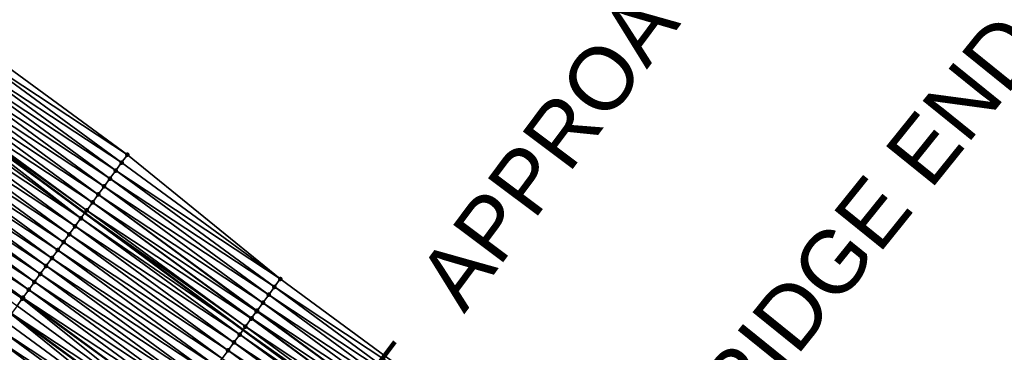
# Model space of a CAD drawing. Header units: feet. Extents: x 2017424 to 2024169, y 808042 to 818730.
# Tile 262 of 329: x 2021249 to 2021349, y 815274 to 815308. Entities that reach past the tile are written whole.
import ezdxf
from ezdxf.enums import TextEntityAlignment as Align

# ---------------------------------------------------------------- set-up
doc = ezdxf.new("R2010")
doc.units = ezdxf.units.FT
doc.header["$MEASUREMENT"] = 0
for name, color, linetype, lineweight in [('EP_Travel Lane', 172, 'Continuous', 53), ('NB-Road Shots', 141, 'Continuous', 100), ('NB-Road X-Section', 40, 'Continuous', 13), ('Notes', 3, 'Continuous', 100), ('STRIPING', 60, 'Continuous', 53)]:
    doc.layers.add(name, color=color, linetype=linetype, lineweight=lineweight)
doc.layers.add('I-77-MM15-17_NB-Surface-BORDER', color=7, linetype='Continuous')
doc.layers.add('I-77-MM15-17_NB-Surface-TIN', color=7, linetype='Continuous')
doc.styles.add('Style-Arial', font='arial.ttf')

msp = doc.modelspace()

# ---------------------------------------------------------------- linework, layer by layer
at = {"layer": 'EP_Travel Lane'}
msp.add_polyline3d([(2021112.80549863, 815397.3130661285, 242.5013831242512), (2021128.3951763, 815385.1173310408, 242.2999115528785), (2021144.182250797, 815372.8403211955, 242.0899516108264), (2021159.967227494, 815360.657552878, 241.8807939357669), (2021175.898009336, 815348.5667165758, 241.677450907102), (2021191.829011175, 815336.475713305, 241.5163540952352), (2021207.729580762, 815324.4045013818, 241.3115861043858), (2021223.658428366, 815312.3110448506, 241.1591971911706), (2021239.463021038, 815300.4151927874, 241.0867061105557), (2021255.557965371, 815288.5431650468, 240.9569924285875), (2021271.653152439, 815276.6709582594, 240.9033761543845), (2021287.795178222, 815264.8157756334, 240.9490785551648), (2021303.921255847, 815252.9854802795, 241.0161453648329), (2021319.911561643, 815241.4803191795, 241.0163524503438), (2021336.345582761, 815230.0802371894, 241.0059402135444)], dxfattribs=at)
at = {"layer": 'I-77-MM15-17_NB-Surface-BORDER', "color": 3, "linetype": 'Continuous', "lineweight": -3}
msp.add_polyline3d([(2021243.738466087, 815306.2634895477, 240.6900197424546), (2021259.88112288, 815294.4568906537, 240.5314653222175), (2021275.434291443, 815281.8425140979, 240.6403289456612), (2021291.588758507, 815269.9760713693, 240.667921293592)], dxfattribs=at)
at = {"layer": 'I-77-MM15-17_NB-Surface-TIN', "color": 128, "linetype": 'Continuous', "lineweight": -3}
for points in [[(2021259.290961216, 815293.6496055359, 240.5884034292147), (2021243.148288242, 815305.4562162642, 240.7419005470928), (2021242.558102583, 815304.6489486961, 240.7913392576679)], [(2021259.88112288, 815294.4568906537, 240.5314653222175), (2021243.738466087, 815306.2634895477, 240.6900197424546), (2021243.148288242, 815305.4562162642, 240.7419005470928)], [(2021259.290961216, 815293.6496055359, 240.5884034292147), (2021259.88112288, 815294.4568906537, 240.5314653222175), (2021243.148288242, 815305.4562162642, 240.7419005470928)], [(2021258.700776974, 815292.8423369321, 240.6382854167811), (2021242.558102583, 815304.6489486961, 240.7913392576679), (2021241.967930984, 815303.8416708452, 240.8451717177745)], [(2021258.700776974, 815292.8423369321, 240.6382854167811), (2021259.290961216, 815293.6496055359, 240.5884034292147), (2021242.558102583, 815304.6489486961, 240.7913392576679)], [(2021258.110603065, 815292.03506077, 240.6913969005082), (2021241.967930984, 815303.8416708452, 240.8451717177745), (2021241.377743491, 815303.0344046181, 240.8940374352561)], [(2021258.110603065, 815292.03506077, 240.6913969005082), (2021258.700776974, 815292.8423369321, 240.6382854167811), (2021241.967930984, 815303.8416708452, 240.8451717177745)], [(2021257.520399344, 815291.2278064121, 240.7351918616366), (2021241.377743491, 815303.0344046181, 240.8940374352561), (2021240.787544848, 815302.2271465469, 240.939418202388)], [(2021257.520399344, 815291.2278064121, 240.7351918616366), (2021258.110603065, 815292.03506077, 240.6913969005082), (2021241.377743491, 815303.0344046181, 240.8940374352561)], [(2021256.340115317, 815289.6132074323, 240.8613499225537), (2021240.197430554, 815301.4198267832, 241.0111592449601), (2021239.607300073, 815300.612518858, 241.0778418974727)], [(2021256.930214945, 815290.4205379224, 240.7850250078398), (2021240.787544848, 815302.2271465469, 240.939418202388), (2021240.197430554, 815301.4198267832, 241.0111592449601)], [(2021256.340115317, 815289.6132074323, 240.8613499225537), (2021256.930214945, 815290.4205379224, 240.7850250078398), (2021240.197430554, 815301.4198267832, 241.0111592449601)], [(2021256.930214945, 815290.4205379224, 240.7850250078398), (2021257.520399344, 815291.2278064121, 240.7351918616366), (2021240.787544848, 815302.2271465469, 240.939418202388)], [(2021239.363713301, 815300.2793726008, 241.0928073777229), (2021255.557965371, 815288.5431650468, 240.9569924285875), (2021239.463021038, 815300.4151927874, 241.0867061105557)], [(2021255.750029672, 815288.8058667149, 240.9420448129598), (2021239.607300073, 815300.612518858, 241.0778418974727), (2021239.463021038, 815300.4151927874, 241.0867061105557)], [(2021255.750029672, 815288.8058667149, 240.9420448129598), (2021239.463021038, 815300.4151927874, 241.0867061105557), (2021255.557965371, 815288.5431650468, 240.9569924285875)], [(2021255.750029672, 815288.8058667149, 240.9420448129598), (2021256.340115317, 815289.6132074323, 240.8613499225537), (2021239.607300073, 815300.612518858, 241.0778418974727)], [(2021255.159832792, 815287.9986073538, 240.9879775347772), (2021239.017002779, 815299.8053329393, 241.0923932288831), (2021238.426736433, 815298.998124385, 241.1166164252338)], [(2021255.159832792, 815287.9986073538, 240.9879775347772), (2021239.363713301, 815300.2793726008, 241.0928073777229), (2021239.017002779, 815299.8053329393, 241.0923932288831)], [(2021255.159832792, 815287.9986073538, 240.9879775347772), (2021255.557965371, 815288.5431650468, 240.9569924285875), (2021239.363713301, 815300.2793726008, 241.0928073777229)], [(2021254.569645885, 815287.1913406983, 241.0370270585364), (2021238.426736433, 815298.998124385, 241.1166164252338), (2021237.836563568, 815298.1908474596, 241.1700533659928)], [(2021254.569645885, 815287.1913406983, 241.0370270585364), (2021255.159832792, 815287.9986073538, 240.9879775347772), (2021238.426736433, 815298.998124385, 241.1166164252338)], [(2021253.389326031, 815285.5767679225, 241.1519886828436), (2021237.246400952, 815297.3835630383, 241.2266931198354), (2021236.656241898, 815296.5762760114, 241.2844462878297)], [(2021253.979482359, 815286.3840569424, 241.0933832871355), (2021237.836563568, 815298.1908474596, 241.1700533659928), (2021237.246400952, 815297.3835630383, 241.2266931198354)], [(2021253.389326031, 815285.5767679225, 241.1519886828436), (2021253.979482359, 815286.3840569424, 241.0933832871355), (2021237.246400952, 815297.3835630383, 241.2266931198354)], [(2021253.979482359, 815286.3840569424, 241.0933832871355), (2021254.569645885, 815287.1913406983, 241.0370270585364), (2021237.836563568, 815298.1908474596, 241.1700533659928)], [(2021252.799164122, 815284.7694829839, 241.2088502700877), (2021236.656241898, 815296.5762760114, 241.2844462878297), (2021236.066097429, 815295.7689783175, 241.3467572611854)], [(2021252.799164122, 815284.7694829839, 241.2088502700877), (2021253.389326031, 815285.5767679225, 241.1519886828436), (2021236.656241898, 815296.5762760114, 241.2844462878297)], [(2021252.208991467, 815283.9622059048, 241.2623535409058), (2021236.066097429, 815295.7689783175, 241.3467572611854), (2021235.475906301, 815294.9617147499, 241.3944866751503)], [(2021252.208991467, 815283.9622059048, 241.2623535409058), (2021252.799164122, 815284.7694829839, 241.2088502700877), (2021236.066097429, 815295.7689783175, 241.3467572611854)], [(2021251.618801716, 815283.1549413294, 241.3105141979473), (2021235.475906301, 815294.9617147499, 241.3944866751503), (2021234.885732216, 815294.1544387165, 241.4475424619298)], [(2021251.618801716, 815283.1549413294, 241.3105141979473), (2021252.208991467, 815283.9622059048, 241.2623535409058), (2021235.475906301, 815294.9617147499, 241.3944866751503)], [(2021275.434291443, 815281.8425140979, 240.6403289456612), (2021259.88112288, 815294.4568906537, 240.5314653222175), (2021259.290961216, 815293.6496055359, 240.5884034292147)], [(2021250.438414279, 815281.5404179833, 241.4043553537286), (2021234.295531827, 815293.347181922, 241.4923778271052), (2021233.705359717, 815292.539904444, 241.5460508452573)], [(2021251.028604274, 815282.34768238, 241.356271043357), (2021234.885732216, 815294.1544387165, 241.4475424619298), (2021234.295531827, 815293.347181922, 241.4923778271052)], [(2021250.438414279, 815281.5404179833, 241.4043553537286), (2021251.028604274, 815282.34768238, 241.356271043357), (2021234.295531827, 815293.347181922, 241.4923778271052)], [(2021251.028604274, 815282.34768238, 241.356271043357), (2021251.618801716, 815283.1549413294, 241.3105141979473), (2021234.885732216, 815294.1544387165, 241.4475424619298)], [(2021275.434291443, 815281.8425140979, 240.6403289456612), (2021259.290961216, 815293.6496055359, 240.5884034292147), (2021258.700776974, 815292.8423369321, 240.6382854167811)], [(2021249.848229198, 815280.7331499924, 241.4539754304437), (2021233.705359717, 815292.539904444, 241.5460508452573), (2021233.115192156, 815291.7326236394, 241.601145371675)], [(2021249.848229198, 815280.7331499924, 241.4539754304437), (2021250.438414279, 815281.5404179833, 241.4043553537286), (2021233.705359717, 815292.539904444, 241.5460508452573)], [(2021274.84400766, 815281.0353182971, 240.6591027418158), (2021258.700776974, 815292.8423369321, 240.6382854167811), (2021258.110603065, 815292.03506077, 240.6913969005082)], [(2021274.84400766, 815281.0353182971, 240.6591027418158), (2021275.434291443, 815281.8425140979, 240.6403289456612), (2021258.700776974, 815292.8423369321, 240.6382854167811)], [(2021249.200120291, 815279.8466207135, 241.5132036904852), (2021233.115192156, 815291.7326236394, 241.601145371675), (2021232.524994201, 815290.9253650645, 241.6467413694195)], [(2021249.200120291, 815279.8466207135, 241.5132036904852), (2021249.258058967, 815279.9258711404, 241.5082362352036), (2021233.115192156, 815291.7326236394, 241.601145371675)], [(2021249.258058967, 815279.9258711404, 241.5082362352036), (2021249.848229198, 815280.7331499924, 241.4539754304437), (2021233.115192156, 815291.7326236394, 241.601145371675)], [(2021274.253777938, 815280.2280829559, 240.694771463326), (2021258.110603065, 815292.03506077, 240.6913969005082), (2021257.520399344, 815291.2278064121, 240.7351918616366)], [(2021274.253777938, 815280.2280829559, 240.694771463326), (2021274.84400766, 815281.0353182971, 240.6591027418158), (2021258.110603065, 815292.03506077, 240.6913969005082)], [(2021248.667869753, 815279.1186061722, 241.5565647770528), (2021249.200120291, 815279.8466207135, 241.5132036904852), (2021232.524994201, 815290.9253650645, 241.6467413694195)], [(2021273.030147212, 815278.5546548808, 240.7558557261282), (2021256.930214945, 815290.4205379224, 240.7850250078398), (2021256.340115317, 815289.6132074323, 240.8613499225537)], [(2021273.663515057, 815279.4208718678, 240.7200772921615), (2021257.520399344, 815291.2278064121, 240.7351918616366), (2021256.930214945, 815290.4205379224, 240.7850250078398)], [(2021273.030147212, 815278.5546548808, 240.7558557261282), (2021273.073275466, 815278.6136437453, 240.7526615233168), (2021256.930214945, 815290.4205379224, 240.7850250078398)], [(2021273.073275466, 815278.6136437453, 240.7526615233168), (2021273.663515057, 815279.4208718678, 240.7200772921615), (2021256.930214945, 815290.4205379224, 240.7850250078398)], [(2021273.663515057, 815279.4208718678, 240.7200772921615), (2021274.253777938, 815280.2280829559, 240.694771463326), (2021257.520399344, 815291.2278064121, 240.7351918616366)], [(2021272.483117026, 815277.8063562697, 240.8106063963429), (2021256.340115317, 815289.6132074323, 240.8613499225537), (2021255.750029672, 815288.8058667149, 240.9420448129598)], [(2021272.483117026, 815277.8063562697, 240.8106063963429), (2021272.510584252, 815277.8439334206, 240.8072724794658), (2021256.340115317, 815289.6132074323, 240.8613499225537)], [(2021272.510584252, 815277.8439334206, 240.8072724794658), (2021273.030147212, 815278.5546548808, 240.7558557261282), (2021256.340115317, 815289.6132074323, 240.8613499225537)], [(2021255.159832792, 815287.9986073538, 240.9879775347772), (2021271.653152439, 815276.6709582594, 240.9033761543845), (2021255.557965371, 815288.5431650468, 240.9569924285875)], [(2021271.893011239, 815276.9990302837, 240.8850061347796), (2021255.750029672, 815288.8058667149, 240.9420448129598), (2021255.557965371, 815288.5431650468, 240.9569924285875)], [(2021271.893011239, 815276.9990302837, 240.8850061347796), (2021255.557965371, 815288.5431650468, 240.9569924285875), (2021271.653152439, 815276.6709582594, 240.9033761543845)], [(2021271.893011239, 815276.9990302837, 240.8850061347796), (2021272.483117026, 815277.8063562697, 240.8106063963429), (2021255.750029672, 815288.8058667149, 240.9420448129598)], [(2021271.302812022, 815276.1917726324, 240.9302076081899), (2021255.159832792, 815287.9986073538, 240.9879775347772), (2021254.569645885, 815287.1913406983, 241.0370270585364)], [(2021271.302812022, 815276.1917726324, 240.9302076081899), (2021271.653152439, 815276.6709582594, 240.9033761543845), (2021255.159832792, 815287.9986073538, 240.9879775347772)], [(2021270.122544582, 815274.5771615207, 241.0615480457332), (2021253.979482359, 815286.3840569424, 241.0933832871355), (2021253.389326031, 815285.5767679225, 241.1519886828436)], [(2021270.712670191, 815275.384473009, 240.9933430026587), (2021254.569645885, 815287.1913406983, 241.0370270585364), (2021253.979482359, 815286.3840569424, 241.0933832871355)], [(2021270.122544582, 815274.5771615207, 241.0615480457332), (2021270.712670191, 815275.384473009, 240.9933430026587), (2021253.979482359, 815286.3840569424, 241.0933832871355)], [(2021270.712670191, 815275.384473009, 240.9933430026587), (2021271.302812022, 815276.1917726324, 240.9302076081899), (2021254.569645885, 815287.1913406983, 241.0370270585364)], [(2021269.532386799, 815273.7698735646, 241.1196982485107), (2021253.389326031, 815285.5767679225, 241.1519886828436), (2021252.799164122, 815284.7694829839, 241.2088502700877)], [(2021269.532386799, 815273.7698735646, 241.1196982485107), (2021270.122544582, 815274.5771615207, 241.0615480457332), (2021253.389326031, 815285.5767679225, 241.1519886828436)], [(2021268.942231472, 815272.962583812, 241.1786160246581), (2021252.799164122, 815284.7694829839, 241.2088502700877), (2021252.208991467, 815283.9622059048, 241.2623535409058)], [(2021268.942231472, 815272.962583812, 241.1786160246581), (2021269.532386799, 815273.7698735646, 241.1196982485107), (2021252.799164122, 815284.7694829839, 241.2088502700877)], [(2021268.352045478, 815272.1553164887, 241.2279501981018), (2021252.208991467, 815283.9622059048, 241.2623535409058), (2021251.618801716, 815283.1549413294, 241.3105141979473)], [(2021268.352045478, 815272.1553164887, 241.2279501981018), (2021268.942231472, 815272.962583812, 241.1786160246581), (2021252.208991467, 815283.9622059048, 241.2623535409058)], [(2021267.17168089, 815270.5407764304, 241.3289307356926), (2021251.028604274, 815282.34768238, 241.356271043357), (2021250.438414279, 815281.5404179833, 241.4043553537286)], [(2021267.761881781, 815271.3480328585, 241.2842520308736), (2021251.618801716, 815283.1549413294, 241.3105141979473), (2021251.028604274, 815282.34768238, 241.356271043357)], [(2021267.17168089, 815270.5407764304, 241.3289307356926), (2021267.761881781, 815271.3480328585, 241.2842520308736), (2021251.028604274, 815282.34768238, 241.356271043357)], [(2021267.761881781, 815271.3480328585, 241.2842520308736), (2021268.352045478, 815272.1553164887, 241.2279501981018), (2021251.618801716, 815283.1549413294, 241.3105141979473)], [(2021266.581482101, 815269.7335184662, 241.3742659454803), (2021250.438414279, 815281.5404179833, 241.4043553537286), (2021249.848229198, 815280.7331499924, 241.4539754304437)], [(2021266.581482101, 815269.7335184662, 241.3742659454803), (2021267.17168089, 815270.5407764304, 241.3289307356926), (2021250.438414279, 815281.5404179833, 241.4043553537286)], [(2021291.588758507, 815269.9760713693, 240.667921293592), (2021275.434291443, 815281.8425140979, 240.6403289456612), (2021274.84400766, 815281.0353182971, 240.6591027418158)], [(2021265.991297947, 815268.9262497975, 241.4241749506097), (2021249.848229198, 815280.7331499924, 241.4539754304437), (2021249.258058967, 815279.9258711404, 241.5082362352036)], [(2021265.991297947, 815268.9262497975, 241.4241749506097), (2021266.581482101, 815269.7335184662, 241.3742659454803), (2021249.848229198, 815280.7331499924, 241.4539754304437)], [(2021290.996435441, 815269.1703708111, 240.7052524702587), (2021274.84400766, 815281.0353182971, 240.6591027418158), (2021274.253777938, 815280.2280829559, 240.694771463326)], [(2021290.996435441, 815269.1703708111, 240.7052524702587), (2021291.588758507, 815269.9760713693, 240.667921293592), (2021274.84400766, 815281.0353182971, 240.6591027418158)], [(2021264.810929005, 815267.3117129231, 241.523795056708), (2021249.200120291, 815279.8466207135, 241.5132036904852), (2021248.667869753, 815279.1186061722, 241.5565647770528)], [(2021265.401119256, 815268.1189771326, 241.4757914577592), (2021249.258058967, 815279.9258711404, 241.5082362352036), (2021249.200120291, 815279.8466207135, 241.5132036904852)], [(2021264.810929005, 815267.3117129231, 241.523795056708), (2021265.401119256, 815268.1189771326, 241.4757914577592), (2021249.200120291, 815279.8466207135, 241.5132036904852)], [(2021265.401119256, 815268.1189771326, 241.4757914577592), (2021265.991297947, 815268.9262497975, 241.4241749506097), (2021249.258058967, 815279.9258711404, 241.5082362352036)], [(2021289.811810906, 815267.5589538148, 240.7954808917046), (2021273.663515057, 815279.4208718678, 240.7200772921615), (2021273.073275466, 815278.6136437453, 240.7526615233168)], [(2021290.404117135, 815268.3646667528, 240.7460147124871), (2021274.253777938, 815280.2280829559, 240.694771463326), (2021273.663515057, 815279.4208718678, 240.7200772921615)], [(2021289.811810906, 815267.5589538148, 240.7954808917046), (2021290.404117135, 815268.3646667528, 240.7460147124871), (2021273.663515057, 815279.4208718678, 240.7200772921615)], [(2021290.404117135, 815268.3646667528, 240.7460147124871), (2021290.996435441, 815269.1703708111, 240.7052524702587), (2021274.253777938, 815280.2280829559, 240.694771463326)], [(2021264.220698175, 815266.5044783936, 241.5591169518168), (2021248.077663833, 815278.3113534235, 241.5996721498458), (2021248.050970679, 815278.2748542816, 241.6000795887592)], [(2021248.077663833, 815278.3113534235, 241.5996721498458), (2021264.227507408, 815266.5137911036, 241.5587094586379), (2021248.084473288, 815278.3206670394, 241.5991748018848)], [(2021264.220698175, 815266.5044783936, 241.5591169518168), (2021264.227507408, 815266.5137911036, 241.5587094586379), (2021248.077663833, 815278.3113534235, 241.5996721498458)], [(2021264.810929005, 815267.3117129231, 241.523795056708), (2021248.667869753, 815279.1186061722, 241.5565647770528), (2021248.084473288, 815278.3206670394, 241.5991748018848)], [(2021264.810929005, 815267.3117129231, 241.523795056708), (2021248.084473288, 815278.3206670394, 241.5991748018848), (2021264.227507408, 815266.5137911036, 241.5587094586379)], [(2021289.219500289, 815266.7532441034, 240.8417842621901), (2021273.030147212, 815278.5546548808, 240.7558557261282), (2021272.510584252, 815277.8439334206, 240.8072724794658)], [(2021289.219500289, 815266.7532441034, 240.8417842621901), (2021273.073275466, 815278.6136437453, 240.7526615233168), (2021273.030147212, 815278.5546548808, 240.7558557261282)], [(2021289.219500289, 815266.7532441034, 240.8417842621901), (2021289.811810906, 815267.5589538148, 240.7954808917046), (2021273.073275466, 815278.6136437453, 240.7526615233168)], [(2021263.630434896, 815265.697267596, 241.5842986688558), (2021247.4873322, 815277.5041926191, 241.6034932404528), (2021246.8971541, 815276.6969195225, 241.6552949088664)], [(2021263.630434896, 815265.697267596, 241.5842986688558), (2021248.050970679, 815278.2748542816, 241.6000795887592), (2021247.4873322, 815277.5041926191, 241.6034932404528)], [(2021263.630434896, 815265.697267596, 241.5842986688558), (2021264.220698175, 815266.5044783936, 241.5591169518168), (2021248.050970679, 815278.2748542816, 241.6000795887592)], [(2021288.627188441, 815265.9475352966, 240.8872010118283), (2021272.483117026, 815277.8063562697, 240.8106063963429), (2021271.893011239, 815276.9990302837, 240.8850061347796)], [(2021288.627188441, 815265.9475352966, 240.8872010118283), (2021272.510584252, 815277.8439334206, 240.8072724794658), (2021272.483117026, 815277.8063562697, 240.8106063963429)], [(2021288.627188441, 815265.9475352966, 240.8872010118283), (2021289.219500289, 815266.7532441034, 240.8417842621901), (2021272.510584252, 815277.8439334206, 240.8072724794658)], [(2021263.04025485, 815264.8899959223, 241.6354915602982), (2021246.8971541, 815276.6969195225, 241.6552949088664), (2021246.306977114, 815275.8896456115, 241.7074445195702)], [(2021263.04025485, 815264.8899959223, 241.6354915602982), (2021263.630434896, 815265.697267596, 241.5842986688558), (2021246.8971541, 815276.6969195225, 241.6552949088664)], [(2021271.302812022, 815276.1917726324, 240.9302076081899), (2021287.795178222, 815264.8157756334, 240.9490785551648), (2021271.653152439, 815276.6709582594, 240.9033761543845)], [(2021288.034873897, 815265.1418284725, 240.930674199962), (2021271.893011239, 815276.9990302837, 240.8850061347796), (2021271.653152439, 815276.6709582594, 240.9033761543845)], [(2021288.034873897, 815265.1418284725, 240.930674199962), (2021271.653152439, 815276.6709582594, 240.9033761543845), (2021287.795178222, 815264.8157756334, 240.9490785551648)], [(2021288.034873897, 815265.1418284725, 240.930674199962), (2021288.627188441, 815265.9475352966, 240.8872010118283), (2021271.893011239, 815276.9990302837, 240.8850061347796)], [(2021262.450076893, 815264.0827227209, 241.6873373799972), (2021246.306977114, 815275.8896456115, 241.7074445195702), (2021245.716806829, 815275.0823667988, 241.7616885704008)], [(2021262.450076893, 815264.0827227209, 241.6873373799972), (2021263.04025485, 815264.8899959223, 241.6354915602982), (2021246.306977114, 815275.8896456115, 241.7074445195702)], [(2021286.850246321, 815263.5304137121, 241.0187107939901), (2021270.712670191, 815275.384473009, 240.9933430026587), (2021270.122544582, 815274.5771615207, 241.0615480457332)], [(2021287.442562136, 815264.3361196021, 240.9761531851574), (2021271.302812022, 815276.1917726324, 240.9302076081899), (2021270.712670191, 815275.384473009, 240.9933430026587)], [(2021286.850246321, 815263.5304137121, 241.0187107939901), (2021287.442562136, 815264.3361196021, 240.9761531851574), (2021270.712670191, 815275.384473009, 240.9933430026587)], [(2021287.442562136, 815264.3361196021, 240.9761531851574), (2021287.795178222, 815264.8157756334, 240.9490785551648), (2021271.302812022, 815276.1917726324, 240.9302076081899)], [(2021261.859893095, 815263.2754537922, 241.7373574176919), (2021245.716806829, 815275.0823667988, 241.7616885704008), (2021245.126604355, 815274.2751115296, 241.8058728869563)], [(2021261.859893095, 815263.2754537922, 241.7373574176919), (2021262.450076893, 815264.0827227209, 241.6873373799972), (2021245.716806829, 815275.0823667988, 241.7616885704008)], [(2021286.257932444, 815262.7247063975, 241.0626649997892), (2021270.122544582, 815274.5771615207, 241.0615480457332), (2021269.532386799, 815273.7698735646, 241.1196982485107)], [(2021286.257932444, 815262.7247063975, 241.0626649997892), (2021286.850246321, 815263.5304137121, 241.0187107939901), (2021270.122544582, 815274.5771615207, 241.0615480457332)]]:
    msp.add_3dface(points, dxfattribs=at)
at = {"layer": 'NB-Road Shots', "lineweight": 100}
for p in [(2021259.88112288, 815294.4568906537, 240.5314653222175), (2021259.290961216, 815293.6496055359, 240.5884034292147), (2021258.700776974, 815292.8423369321, 240.6382854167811), (2021258.110603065, 815292.03506077, 240.6913969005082), (2021256.930214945, 815290.4205379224, 240.7850250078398), (2021257.520399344, 815291.2278064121, 240.7351918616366), (2021256.340115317, 815289.6132074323, 240.8613499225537), (2021255.750029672, 815288.8058667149, 240.9420448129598), (2021255.159832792, 815287.9986073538, 240.9879775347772), (2021253.979482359, 815286.3840569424, 241.0933832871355), (2021254.569645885, 815287.1913406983, 241.0370270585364), (2021253.389326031, 815285.5767679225, 241.1519886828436), (2021252.799164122, 815284.7694829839, 241.2088502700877), (2021252.208991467, 815283.9622059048, 241.2623535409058), (2021251.028604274, 815282.34768238, 241.356271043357), (2021251.618801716, 815283.1549413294, 241.3105141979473), (2021250.438414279, 815281.5404179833, 241.4043553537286), (2021275.434291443, 815281.8425140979, 240.6403289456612), (2021249.848229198, 815280.7331499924, 241.4539754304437), (2021274.84400766, 815281.0353182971, 240.6591027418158), (2021249.200120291, 815279.8466207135, 241.5132036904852), (2021249.258058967, 815279.9258711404, 241.5082362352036), (2021273.663515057, 815279.4208718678, 240.7200772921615), (2021274.253777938, 815280.2280829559, 240.694771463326), (2021273.030147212, 815278.5546548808, 240.7558557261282), (2021273.073275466, 815278.6136437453, 240.7526615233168), (2021272.483117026, 815277.8063562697, 240.8106063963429), (2021272.510584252, 815277.8439334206, 240.8072724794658), (2021271.893011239, 815276.9990302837, 240.8850061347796), (2021270.712670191, 815275.384473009, 240.9933430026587), (2021271.302812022, 815276.1917726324, 240.9302076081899), (2021270.122544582, 815274.5771615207, 241.0615480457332)]:
    msp.add_point(p, dxfattribs=at)
at = {"layer": 'NB-Road X-Section', "extrusion": (-0.8071455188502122, 0.5903392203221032, 0.003964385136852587), "elevation": -1150149.607906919, "flags": 128}
msp.add_lwpolyline([(-1851304.797646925, 4800.205197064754), (-1851303.797646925, 4800.262135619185), (-1851302.797646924, 4800.312017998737), (-1851301.797646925, 4800.365129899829), (-1851300.797646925, 4800.40892520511), (-1851299.797646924, 4800.458758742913), (-1851298.797646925, 4800.535084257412), (-1851297.797646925, 4800.615779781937), (-1851296.797646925, 4800.661712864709), (-1851295.797646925, 4800.710762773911), (-1851294.797646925, 4800.767119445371), (-1851293.797646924, 4800.825725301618), (-1851292.797646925, 4800.882587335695), (-1851291.797646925, 4800.936091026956), (-1851290.797646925, 4800.984252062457), (-1851289.797646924, 4801.030009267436), (-1851288.797646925, 4801.078093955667), (-1851287.797646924, 4801.12771442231), (-1851286.797646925, 4801.181975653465), (-1851286.699476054, 4801.186943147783), (-1851285.797646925, 4801.230304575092), (-1851284.797646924, 4801.273412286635), (-1851284.752428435, 4801.273819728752), (-1851283.797646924, 4801.277233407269), (-1851282.797646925, 4801.329035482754), (-1851281.797646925, 4801.381185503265), (-1851280.797646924, 4801.43542998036), (-1851279.797646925, 4801.479614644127), (-1851278.797646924, 4801.525227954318), (-1851277.797646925, 4801.564688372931), (-1851276.797646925, 4801.607783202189), (-1851275.797646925, 4801.651550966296), (-1851274.797646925, 4801.697271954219), (-1851273.797646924, 4801.7475974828), (-1851272.797646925, 4801.802757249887), (-1851271.797646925, 4801.834147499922), (-1851270.797646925, 4801.865934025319), (-1851270.518999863, 4801.880753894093)], dxfattribs=at)
at = {"layer": 'NB-Road X-Section', "extrusion": (-0.8071455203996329, 0.5903392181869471, 0.003964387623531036), "elevation": -1150169.612778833, "flags": 128}
msp.add_lwpolyline([(-1851303.794612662, 4800.39622935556), (-1851302.794612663, 4800.415003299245), (-1851301.794612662, 4800.450672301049), (-1851300.794612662, 4800.475978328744), (-1851299.794612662, 4800.508562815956), (-1851299.721539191, 4800.511757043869), (-1851298.841158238, 4800.563174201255), (-1851298.794612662, 4800.566508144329), (-1851297.794612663, 4800.640908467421), (-1851296.794612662, 4800.686110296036), (-1851295.794612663, 4800.74924618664), (-1851294.794612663, 4800.81745176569), (-1851293.794612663, 4800.875602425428), (-1851292.794612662, 4800.934520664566), (-1851291.794612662, 4800.98385522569), (-1851290.794612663, 4801.040157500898), (-1851289.794612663, 4801.084836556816), (-1851288.794612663, 4801.130172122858), (-1851287.794612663, 4801.180081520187), (-1851286.794612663, 4801.231698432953), (-1851285.794612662, 4801.279702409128), (-1851284.794612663, 4801.315024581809), (-1851283.794612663, 4801.340206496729), (-1851282.794612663, 4801.39139979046), (-1851281.794612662, 4801.443246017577), (-1851280.794612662, 4801.493266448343), (-1851279.794612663, 4801.53917929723), (-1851278.794612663, 4801.578112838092), (-1851277.794612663, 4801.614737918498), (-1851276.794612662, 4801.654114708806), (-1851275.794612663, 4801.69233354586), (-1851274.794612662, 4801.734452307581), (-1851273.794612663, 4801.779916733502), (-1851272.794612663, 4801.828526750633), (-1851272.255063, 4801.83667898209), (-1851272.255063, 4801.83667898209)], dxfattribs=at)
at = {"layer": 'Notes'}
msp.add_line((2021287.0855463, 815275.4445988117, 240.6366816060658), (2021265.954899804, 815247.2624459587, 242.1356973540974), dxfattribs=at)
at = {"layer": 'STRIPING'}
msp.add_polyline3d([(2021120.816699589, 815375.3648815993, 242.7888053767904), (2021136.603987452, 815363.0877058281, 242.6085266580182), (2021152.422745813, 815350.8330347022, 242.4445852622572), (2021168.281197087, 815338.6474524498, 242.2984849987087), (2021184.139811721, 815326.461744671, 242.1839059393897), (2021200.036085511, 815314.3141280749, 242.0429648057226), (2021215.933824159, 815302.1801166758, 241.8764228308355), (2021231.941589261, 815290.1274331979, 241.6865433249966), (2021248.084473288, 815278.3206670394, 241.5991748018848), (2021264.227507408, 815266.5137911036, 241.5587094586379), (2021280.341608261, 815254.6769404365, 241.4888007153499), (2021296.454835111, 815242.8294556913, 241.4566914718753), (2021312.724617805, 815231.10746068, 241.4371376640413), (2021329.168543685, 815219.7216677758, 241.4257569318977)], dxfattribs=at)

# ---------------------------------------------------------------- texts
at = {"layer": 'Notes', "style": 'Style-Arial'}
for s, height, rotation, p in [('APPROACH SLAB', 6.343969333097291, 53.21857194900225, (2021289.044714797, 815282.0214866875, -590.8548859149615)), ('BRIDGE END', 6.343969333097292, 51.12847889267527, (2021313.72338925, 815266.389113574, -590.8548859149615))]:
    msp.add_text(s, height=height, rotation=rotation, dxfattribs=at).set_placement(p, align=Align.TOP_LEFT)

doc.saveas('drawing.dxf')
